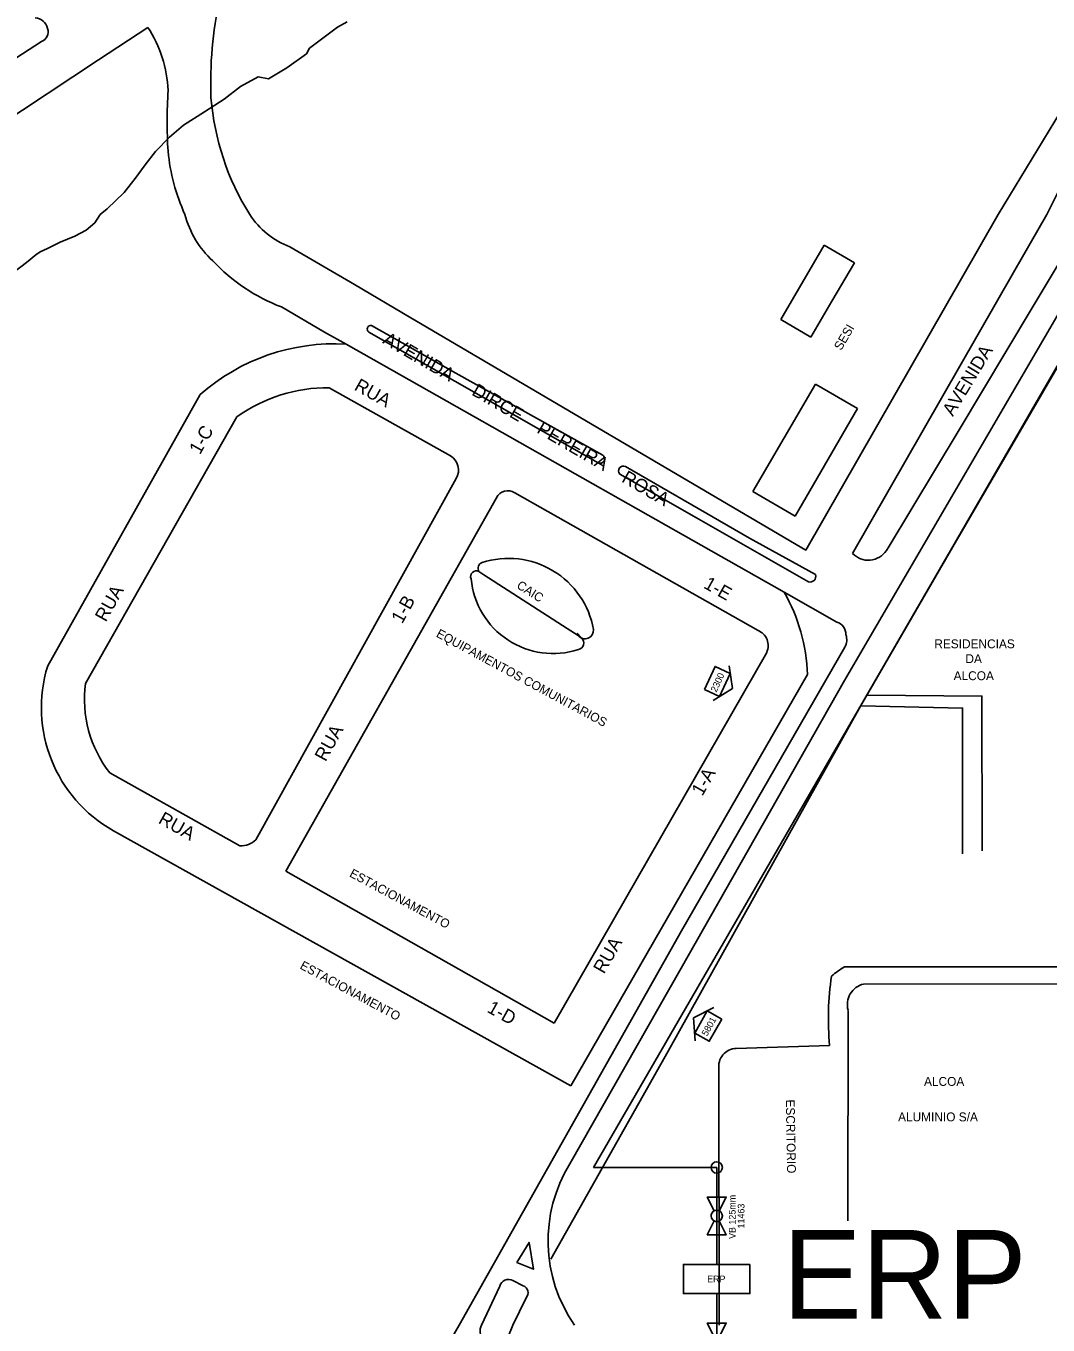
# Model space of a CAD drawing. Extents: x 325709 to 364434, y 7573432 to 7597073.
# Drawn here: x 338798 to 339258, y 7584002 to 7584587 of the extents above; entities that cross this region are included whole.
import ezdxf

# ---------------------------------------------------------------- set-up
doc = ezdxf.new("R2010")
doc.units = 0
for name, color, linetype in [('EDIFEXISTENT', 7, 'Continuous'), ('EDIFIDENTIF', 7, 'Continuous'), ('EDIFOBRAEXIS', 7, 'Continuous'), ('FORMATO', 7, 'Continuous'), ('LIMITE_BAIRROS_MUNICIPIOS', 7, 'Continuous'), ('LOGRADOURO', 7, 'Continuous'), ('LOGRADOURO_TEXTO', 7, 'Continuous'), ('NUM_REF', 7, 'Continuous'), ('SIMBOLO', 7, 'Continuous'), ('TEXTO', 7, 'Continuous'), ('TUBO_ACO_GN_4', 7, 'Continuous'), ('TUBO_PEAD_GN_125', 7, 'Continuous'), ('VALVULA_ACO_4', 7, 'Continuous'), ('VALVULA_PEAD_125', 7, 'Continuous')]:
    doc.layers.add(name, color=color, linetype=linetype)

# ---------------------------------------------------------------- blocks, each defined once
blk = doc.blocks.new('VALVULA_DN_4')
at = {"layer": 'VALVULA_ACO_4'}
for points in [[(-1.14, 0.57), (-4.25, 2.13), (-4.25, -2.13), (-1.14, -0.57)], [(-1.14, -0.57), (-4.25, -2.13), (-4.25, 2.13), (-1.14, 0.57)], [(1.14, -0.57), (4.25, -2.13), (4.25, 2.13), (1.14, 0.57)], [(1.14, -0.57), (4.25, -2.13), (4.25, 2.13), (1.14, 0.57)]]:
    blk.add_lwpolyline(points, dxfattribs=at)
blk.add_circle((0, 0), 1.28, dxfattribs=at)
for start, end in [(90, 270), (153.4349, 206.5651), (270, 90), (0, 26.5651), (333.4349, 0)]:
    blk.add_arc((0, 0), 1.28, start, end, dxfattribs=at)
blk = doc.blocks.new('VALVULA_PEAD_DN_125')
at = {"layer": 'VALVULA_PEAD_125'}
for points in [[(-1.14, 0.57), (-4.25, 2.13), (-4.25, -2.13), (-1.14, -0.57)], [(-1.14, -0.57), (-4.25, -2.13), (-4.25, 2.13), (-1.14, 0.57)], [(1.14, -0.57), (4.25, -2.13), (4.25, 2.13), (1.14, 0.57)], [(1.14, -0.57), (4.25, -2.13), (4.25, 2.13), (1.14, 0.57)]]:
    blk.add_lwpolyline(points, dxfattribs=at)
blk.add_circle((0, 0), 1.28, dxfattribs=at)
for start, end in [(90, 270), (153.4349, 206.5651), (270, 90), (0, 26.5651), (333.4349, 0)]:
    blk.add_arc((0, 0), 1.28, start, end, dxfattribs=at)
blk = doc.blocks.new('INTERLIGACAO')
at = {"layer": 'SIMBOLO'}
blk.add_circle((0, 0), 1.28, dxfattribs=at)
for start, end in [(0, 180), (180, 0)]:
    blk.add_arc((0, 0), 1.28, start, end, dxfattribs=at)
blk = doc.blocks.new('NUM_REF')
at = {"layer": 'NUM_REF'}
blk.add_lwpolyline([(-4.3125, 0.9375), (0, 3.75), (4.3125, 0.9375)], dxfattribs=at)
blk.add_lwpolyline([(2.875, -1.875), (2.875, 1.875), (-2.875, 1.875), (-2.875, -1.875)], close=True, dxfattribs=at)

msp = doc.modelspace()

# ---------------------------------------------------------------- linework, layer by layer
at = {"layer": 'EDIFEXISTENT'}
for p, q in [((339138.12, 7584454.58), (339157.61, 7584488.11)), ((339157.61, 7584488.11), (339171.33, 7584480.14)), ((339171.33, 7584480.14), (339161.14, 7584462.93)), ((339161.14, 7584462.93), (339151.7, 7584446.68)), ((339151.7, 7584446.68), (339138.12, 7584454.58)), ((339125.56, 7584377.16), (339153.71, 7584425.58)), ((339153.71, 7584425.58), (339172.65, 7584414.52)), ((339172.65, 7584414.52), (339144.53, 7584366.14)), ((339144.53, 7584366.14), (339125.56, 7584377.16)), ((339004.28, 7584339.64), (339002.12, 7584341.21)), ((339002.12, 7584341.21), (339004.28, 7584339.64)), ((339004.28, 7584339.64), (339002.12, 7584341.21)), ((339002.12, 7584341.21), (339004.28, 7584339.64)), ((339041.89, 7584315.5), (339004.28, 7584339.64)), ((339041.89, 7584315.5), (339004.28, 7584339.64)), ((339046.9, 7584312.36), (339041.89, 7584315.5)), ((339046.9, 7584312.36), (339041.89, 7584315.5)), ((339046.33, 7584313.4), (339048.3, 7584311.28)), ((339046.33, 7584313.4), (339048.3, 7584311.28))]:
    msp.add_line(p, q, dxfattribs=at)
for centre, radius, start, end in [((339000.93, 7584338.96), 2.55, 62.13927, 205.30021), ((339000.93, 7584338.96), 2.55, 62.13927, 205.30021), ((339004.5, 7584342.62), 2.77, 110.02244, 210.72352), ((339004.5, 7584342.62), 2.77, 110.02244, 210.72352), ((339015.47, 7584308.21), 38.89, 10.17993, 107.85296), ((339015.47, 7584308.21), 38.89, 10.17993, 107.85296), ((339035.54, 7584341.31), 37.07, 185.32966, 287.93416), ((339035.54, 7584341.31), 37.07, 185.32966, 287.93416), ((339049.92, 7584314.75), 3.84, 218.25925, 5.03071), ((339049.92, 7584314.75), 3.84, 218.25925, 5.03071), ((339046.41, 7584308.97), 2.98, 280.51013, 50.53304), ((339046.41, 7584308.97), 2.98, 280.51013, 50.53304)]:
    msp.add_arc(centre, radius, start, end, dxfattribs=at)
at = {"layer": 'EDIFOBRAEXIS'}
for p, q in [((339281.39, 7584548.99), (339257.88, 7584501.91)), ((339055.91, 7584390.1), (338952.49, 7584449)), ((338953.73, 7584451.95), (338991.71, 7584430.55)), ((338991.71, 7584430.55), (339057.96, 7584393.62)), ((339072.49, 7584381.08), (339065.58, 7584385.08)), ((339281.39, 7584163.17), (339166.74, 7584163.14)), ((339175.38, 7584155.45), (339281.38, 7584155.55)), ((339168.29, 7584048.89), (339168.37, 7584143.6)), ((339160.1, 7584127.84), (339118.03, 7584126.44)), ((339110.24, 7584117.16), (339110.33, 7584001.91)), ((339022.07, 7584019.61), (339017.44, 7584021.93)), ((339011.6, 7584019.4), (339003.29, 7584001.91)), ((339017.42, 7584001.91), (339023.39, 7584014.19)), ((339015.12, 7583996.35), (339017.42, 7584001.91))]:
    msp.add_line(p, q, dxfattribs=at)
for points in [[(338831.46, 7584501.91), (338834.74, 7584504.49), (338842.26, 7584511.84), (338847.24, 7584518.11), (338851.75, 7584524.28), (338856.52, 7584530.25), (338862.8, 7584536.82), (338869.08, 7584542.16), (338878.55, 7584548.1), (338887.38, 7584553.85), (338894.8, 7584559.61), (338902.62, 7584563.9), (338907.38, 7584562.99), (338915.54, 7584568.04), (338924.43, 7584574.29), (338925.82, 7584576.79), (338938.5, 7584586.25), (338942.76, 7584588.71)], [(338789.42, 7584473.51), (338798.3, 7584480.32), (338802.48, 7584483.78), (338804.47, 7584485.11), (338807.81, 7584486.61), (338813.57, 7584489.44), (338820.06, 7584492.16), (338825.27, 7584494.85), (338829.07, 7584498.19), (338831.46, 7584501.91)], [(339170.44, 7584349.33), (339242.95, 7584475.78), (339257.88, 7584501.91)], [(339185.7, 7584350.62), (339186.44, 7584351.88), (339218.4, 7584404.99), (339250.93, 7584459.19), (339276.52, 7584501.91)], [(339281.39, 7584488.43), (339166.72, 7584292.05), (339166.72, 7584292.05), (339166.72, 7584292.05), (339166.72, 7584292.05), (339166.72, 7584292.05), (339166.72, 7584292.05), (339166.72, 7584292.05), (339093.22, 7584162.66), (339043.04, 7584074.5)], [(339068.11, 7584388.49), (339124.02, 7584356.25), (339153.72, 7584339.78)], [(339150.58, 7584336.51), (339100.17, 7584365.3), (339072.49, 7584381.08)], [(339228.85, 7584215.36), (339228.67, 7584285.07), (339177.09, 7584285.57)], [(339174.13, 7584280.74), (339219.98, 7584279.67), (339219.97, 7584214.04)], [(339019.15, 7584030.06), (339026.65, 7584026.99), (339024.74, 7584039.13), (339019.15, 7584030.06)]]:
    msp.add_lwpolyline(points, dxfattribs=at)
for centre, radius, start, end in [((338953.45, 7584450.33), 1.64, 80.40801, 234.20892), ((339056.72, 7584391.98), 2.05, 246.60054, 52.91715), ((339067.23, 7584386.5), 2.18, 66.12493, 220.71143), ((339177.55, 7584356.07), 9.8, 223.45576, 326.22835), ((339151.28, 7584338.98), 2.57, 254.23301, 18.23018), ((339186.09, 7584129.78), 38.57, 120.12174, 130.63809), ((339283.81, 7584139.99), 124.3, 171.1839, 185.61054), ((339177.75, 7584146.05), 9.69, 104.15531, 194.62158), ((339118.19, 7584118.39), 8.05, 91.12525, 188.79081), ((339099.84, 7584039.81), 66.56, 148.58702, 214.69804), ((339015.42, 7584018.58), 3.91, 58.92144, 167.95107), ((339020.88, 7584016.45), 3.37, 317.94126, 69.45342), ((339009.17, 7583999.07), 6.54, 154.19794, 335.41328)]:
    msp.add_arc(centre, radius, start, end, dxfattribs=at)
at = {"layer": 'LOGRADOURO'}
for p, q in [((338830.84, 7584571.56), (338853.02, 7584586.19)), ((339235.93, 7584501.91), (339281.39, 7584576.81)), ((338725.31, 7584501.91), (338830.84, 7584571.56)), ((339139.66, 7584331.92), (338942.27, 7584443.56)), ((338934.71, 7584423.96), (338989.3, 7584393.28)), ((338876.56, 7584420.85), (338807.88, 7584298.7)), ((338824.88, 7584290.82), (338893.15, 7584410.86)), ((338991.91, 7584383.09), (338901.66, 7584220.43)), ((339018.23, 7584376.64), (339127.87, 7584314.65)), ((338915.11, 7584206.3), (339009.98, 7584374.41)), ((339139.66, 7584331.92), (339163.27, 7584318.41)), ((339139.66, 7584331.92), (339139.66, 7584331.92)), ((339131.75, 7584304.77), (339036.01, 7584137.87)), ((339043.49, 7584109.57), (339150.12, 7584294.81)), ((338894.49, 7584217.62), (338835.84, 7584250.53)), ((338837.54, 7584224.45), (339043.49, 7584109.57)), ((339036.01, 7584137.87), (338915.11, 7584206.3)), ((338810.05, 7583684.9), (338993.25, 7584001.91))]:
    msp.add_line(p, q, dxfattribs=at)
for points in [[(338805.13, 7584579.82), (338707.3, 7584516.48), (338694.36, 7584509.44)], [(339235.93, 7584501.91), (339149.36, 7584350.87), (339149.36, 7584350.87)], [(339149.36, 7584350.87), (338971.5, 7584455.47), (338946.07, 7584470.34), (338916.92, 7584487.36)], [(339034.46, 7584031.52), (339087.39, 7584125.24), (339174.05, 7584280.6), (339174.05, 7584280.6), (339174.05, 7584280.6), (339215.6, 7584352.31), (339268.29, 7584442.79), (339281.39, 7584465.49)], [(338913.16, 7584460.29), (338932.63, 7584448.96), (338942.27, 7584443.56)], [(338993.25, 7584001.91), (339093.33, 7584179.4), (339167.01, 7584307.1)]]:
    msp.add_lwpolyline(points, dxfattribs=at)
for centre, radius, start, end in [((339055.94, 7584561.41), 174.63, 167.60857, 182.2618), ((338801.87, 7584584.36), 6.13, 12.90072, 86.52871), ((338803.45, 7584584.17), 4.67, 291.20462, 19.43494), ((338804.82, 7584555.01), 57.41, 2.73338, 32.90704), ((339070.19, 7584543.59), 208.5, 176.10647, 183.62565), ((338998.1, 7584563.99), 117.04, 184.64357, 212.03379), ((338950.69, 7584538.84), 88.99, 185.44391, 204.52054), ((338910.92, 7584512.5), 42.53, 194.40773, 227.61055), ((338930.23, 7584522.29), 37.39, 213.03387, 249.14863), ((338942.99, 7584538.02), 83.26, 223.14825, 249.0039), ((338937.05, 7584352.22), 91.49, 86.73302, 131.39566), ((338934.29, 7584352.79), 71.17, 89.66275, 125.31686), ((338985.43, 7584386.86), 7.5, 329.83185, 58.93453), ((339015.15, 7584371.64), 5.87, 58.32316, 151.87308), ((339069.01, 7584291.98), 81.16, 1.99836, 29.48027), ((339161.66, 7584312.86), 5.77, 358.84842, 73.83163), ((339125.11, 7584307.86), 7.32, 334.98949, 67.91992), ((339160.57, 7584310.41), 7.24, 332.75559, 18.76), ((338868.59, 7584279.9), 63.55, 162.79638, 240.75276), ((338878.6, 7584283.79), 54.18, 172.5462, 217.88185), ((338894.76, 7584227.47), 9.86, 268.44883, 314.3935)]:
    msp.add_arc(centre, radius, start, end, dxfattribs=at)
at = {"layer": 'SIMBOLO'}
msp.add_lwpolyline([(339124.19, 7584029.23), (339094.27, 7584029.23), (339094.27, 7584016.1), (339124.19, 7584016.1)], close=True, dxfattribs=at)
at = {"layer": 'TUBO_ACO_GN_4'}
msp.add_line((339109.23, 7584016.1), (339109.23, 7583972.47), dxfattribs=at)
at = {"layer": 'TUBO_PEAD_GN_125'}
for p, q in [((339053.68, 7584072.86), (339109.23, 7584072.86)), ((339109.23, 7584072.86), (339109.23, 7584029.23))]:
    msp.add_line(p, q, dxfattribs=at)
msp.add_lwpolyline([(339053.68, 7584072.86), (339441.06, 7584742.26), (339490.05, 7584841.87), (339544.58, 7584935.74), (339561.88, 7585005.03)], dxfattribs=at)

# ---------------------------------------------------------------- block references
at = {"layer": 'FORMATO', "yscale": 1.9999999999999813}
for p, xscale, rotation in [((339109.49, 7584291.66), 1.9999999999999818, -114.78011510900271), ((339105.39, 7584136.5), 1.9999999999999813, 60.73025682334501)]:
    msp.add_blockref('NUM_REF', p, dxfattribs=dict(at, xscale=xscale, rotation=rotation))
at = {"layer": 'SIMBOLO', "xscale": 1.9999999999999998, "yscale": 2.0000000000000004, "rotation": 90.05392660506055}
msp.add_blockref('INTERLIGACAO', (339109.23, 7584072.86), dxfattribs=at)
at = {"layer": 'VALVULA_ACO_4', "xscale": 1.999999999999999, "yscale": 1.999999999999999, "rotation": 90}
msp.add_blockref('VALVULA_DN_4', (339109.23, 7583994.29), dxfattribs=at)
at = {"layer": 'VALVULA_PEAD_125', "xscale": 1.9999999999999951, "yscale": 1.9999999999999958, "rotation": 89.99825036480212}
msp.add_blockref('VALVULA_PEAD_DN_125', (339109.23, 7584051.05), dxfattribs=at)

# ---------------------------------------------------------------- texts
for s, rotation, p in [('2300', 65.4067, (339109.09, 7584286.56)), ('5801', 61.12281, (339104.89, 7584131.73)), ('VB 125mm', 89.99825, (339117.73, 7584040.68)), ('11463', 89.99825, (339121.73, 7584045.38))]:
    msp.add_text(s, height=3, rotation=rotation).set_placement(p)
at = {"layer": 'EDIFIDENTIF'}
for s, rotation, p in [('SESI', 59.8323, (339165.28, 7584440.43)), ('CAIC', 327.58192, (339018.8, 7584333.98)), ('CAIC', 327.58192, (339018.8, 7584333.98)), ('EQUIPAMENTOS COMUNITARIOS', 331.68082, (338982.55, 7584312)), ('ESTACIONAMENTO', 331.68082, (338943.47, 7584204.03)), ('ESTACIONAMENTO', 331.68082, (338921.16, 7584162.57)), ('ESCRITORIO', 270.97167, (339140.36, 7584103.42))]:
    msp.add_text(s, height=4, rotation=rotation, dxfattribs=at).set_placement(p)
for s, p in [('RESIDENCIAS', (339207.24, 7584306.62)), ('DA', (339221.25, 7584299.94)), ('ALCOA', (339215.95, 7584292.27)), ('ALCOA', (339202.61, 7584109.59)), ('ALUMINIO S/A', (339190.92, 7584093.61))]:
    msp.add_text(s, height=4, dxfattribs=at).set_placement(p)
at = {"layer": 'LIMITE_BAIRROS_MUNICIPIOS'}
msp.add_text('ERP', height=40, dxfattribs=at).set_placement((339138.83, 7584004.71))
at = {"layer": 'LOGRADOURO_TEXTO'}
for s, rotation, p in [('AVENIDA     DIRCE    PEREIRA    ROSA', 329.89788, (338958.37, 7584444.19)), ('AVENIDA', 58.88996, (339215.6, 7584410.71)), ('RUA', 330.66414, (338945.55, 7584423.2)), ('1-C', 60.65445, (338876.47, 7584393.48)), ('1-E', 330.51472, (339102.91, 7584334.04)), ('RUA', 60.65445, (338834.05, 7584318.13)), ('1-B', 60.97588, (338967.54, 7584317.33)), ('RUA', 60.97588, (338933.02, 7584255.25)), ('1-A', 60.15947, (339102.74, 7584239.76)), ('RUA', 330.84729, (338857.3, 7584228.11)), ('RUA', 60.15947, (339058.47, 7584159.64)), ('1-D', 330.84729, (339005.38, 7584143.07))]:
    msp.add_text(s, height=6, rotation=rotation, dxfattribs=at).set_placement(p)
at = {"layer": 'TEXTO'}
msp.add_text('ERP', height=3, rotation=360, dxfattribs=at).set_placement((339104.92, 7584021.17))

doc.saveas('drawing.dxf')
